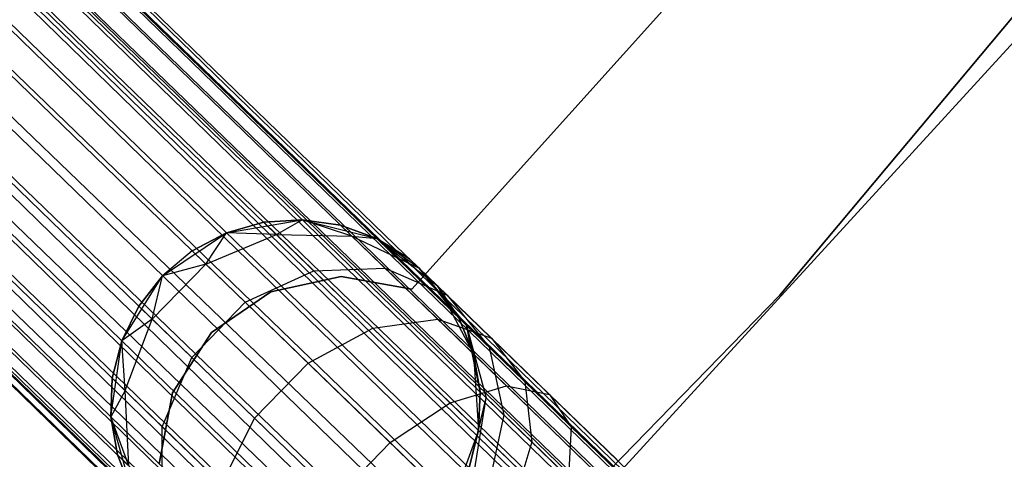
# Model space of a CAD drawing. Extents: x -189 to 189, y -189 to 189.
# Tile 403 of 591: x 41.93 to 47.25, y -42.37 to -39.99. Entities that reach past the tile are written whole.
import ezdxf

# ---------------------------------------------------------------- set-up
doc = ezdxf.new("R2010")
doc.units = 0
doc.header["$LTSCALE"] = 25.4
doc.layers.get('0').update_dxf_attribs({"linetype": 'CONTINUOUS'})

# ---------------------------------------------------------------- blocks, each defined once
blk = doc.blocks.new('CAMELEON-KENAI-C-12244_STL')
at = {"color": 0}
for p, q in [((121.5846, -116.6596, -9), (31.7313, -29.4136, -9.191)), ((121.5846, -116.6596, -9), (31.7313, -29.4136, -9.191)), ((121.6741, -116.5674, -9.3955), (31.7313, -29.4136, -9.809)), ((121.6741, -116.5674, -9.3955), (31.7313, -29.4136, -9.809)), ((121.6438, -116.5986, -9.809), (31.7313, -29.4136, -9.809)), ((121.6438, -116.5986, -9.809), (31.7313, -29.4136, -9.809)), ((121.6741, -116.5674, -9.3955), (31.7616, -29.3824, -9.3955)), ((121.6741, -116.5674, -9.3955), (31.7616, -29.3824, -9.6045)), ((121.5846, -116.6596, -9), (31.7616, -29.3824, -9.3955)), ((121.5846, -116.6596, -9), (31.7616, -29.3824, -9.3955)), ((121.6741, -116.5674, -9.3955), (31.7616, -29.3824, -9.3955)), ((121.6741, -116.5674, -9.3955), (31.7616, -29.3824, -9.6045)), ((31.6721, -29.4747, -9), (121.5846, -116.6596, -9)), ((31.6721, -29.4747, -9), (121.5846, -116.6596, -9)), ((121.6438, -116.5986, -9.809), (31.6721, -29.4747, -10)), ((121.6438, -116.5986, -9.809), (31.6721, -29.4747, -10)), ((31.5866, -29.5629, -8.8309), (121.5846, -116.6596, -9)), ((31.5866, -29.5629, -8.8309), (121.5846, -116.6596, -9)), ((31.5866, -29.5629, -8.8309), (121.3909, -116.8594, -8.691)), ((31.5866, -29.5629, -8.8309), (121.3909, -116.8594, -8.691)), ((121.6438, -116.5986, -9.809), (31.5866, -29.5629, -10.1691)), ((121.6438, -116.5986, -9.809), (31.5866, -29.5629, -10.1691)), ((121.4991, -116.7479, -10.1691), (31.5866, -29.5629, -10.1691)), ((121.4991, -116.7479, -10.1691), (31.5866, -29.5629, -10.1691)), ((31.4784, -29.6744, -8.691), (121.3909, -116.8594, -8.691)), ((31.4784, -29.6744, -8.691), (121.3909, -116.8594, -8.691)), ((31.4784, -29.6744, -8.691), (121.1265, -117.1321, -8.5219)), ((31.4784, -29.6744, -8.691), (121.1265, -117.1321, -8.5219)), ((121.4991, -116.7479, -10.1691), (31.4784, -29.6744, -10.309)), ((121.4991, -116.7479, -10.1691), (31.4784, -29.6744, -10.309)), ((121.2649, -116.9894, -10.4135), (31.4784, -29.6744, -10.309)), ((121.2649, -116.9894, -10.4135), (31.4784, -29.6744, -10.309)), ((31.3524, -29.8044, -8.5864), (121.1265, -117.1321, -8.5219)), ((31.3524, -29.8044, -8.5864), (121.1265, -117.1321, -8.5219)), ((121.2649, -116.9894, -10.4135), (31.3524, -29.8044, -10.4135)), ((121.2649, -116.9894, -10.4135), (31.3524, -29.8044, -10.4135)), ((121.1265, -117.1321, -8.5219), (31.214, -29.9471, -8.5219)), ((121.1265, -117.1321, -8.5219), (31.214, -29.9471, -8.5219)), ((31.214, -29.9471, -10.4781), (121.2649, -116.9894, -10.4135)), ((31.214, -29.9471, -10.4781), (121.2649, -116.9894, -10.4135)), ((31.0693, -30.0964, -8.5), (120.9817, -117.2814, -8.5)), ((31.0693, -30.0964, -8.5), (120.9817, -117.2814, -8.5)), ((31.0693, -30.0964, -10.5), (120.9817, -117.2814, -10.5)), ((31.0693, -30.0964, -10.5), (120.9817, -117.2814, -10.5)), ((31.0693, -30.0964, -10.5), (121.2649, -116.9894, -10.4135)), ((31.0693, -30.0964, -10.5), (121.2649, -116.9894, -10.4135)), ((30.9245, -30.2457, -8.5219), (120.837, -117.4306, -8.5219)), ((30.9245, -30.2457, -8.5219), (120.837, -117.4306, -8.5219)), ((30.9245, -30.2457, -8.5219), (120.5726, -117.7033, -8.691)), ((30.9245, -30.2457, -8.5219), (120.5726, -117.7033, -8.691)), ((30.9245, -30.2457, -10.4781), (120.9817, -117.2814, -10.5)), ((30.9245, -30.2457, -10.4781), (120.9817, -117.2814, -10.5)), ((120.6986, -117.5734, -10.4135), (30.7861, -30.3884, -10.4135)), ((30.7861, -30.3884, -10.4135), (120.9817, -117.2814, -10.5)), ((120.6986, -117.5734, -10.4135), (30.7861, -30.3884, -10.4135)), ((30.7861, -30.3884, -8.5864), (120.5726, -117.7033, -8.691)), ((30.7861, -30.3884, -8.5864), (120.5726, -117.7033, -8.691)), ((30.7861, -30.3884, -10.4135), (120.9817, -117.2814, -10.5)), ((120.6986, -117.5734, -10.4135), (30.6601, -30.5184, -10.309)), ((120.6986, -117.5734, -10.4135), (30.6601, -30.5184, -10.309)), ((120.5726, -117.7033, -8.691), (30.6601, -30.5184, -8.691)), ((30.6601, -30.5184, -8.691), (120.3789, -117.9031, -9)), ((30.6601, -30.5184, -8.691), (120.3789, -117.9031, -9)), ((120.5726, -117.7033, -8.691), (30.6601, -30.5184, -8.691)), ((120.6986, -117.5734, -10.4135), (30.5519, -30.6299, -10.1691)), ((120.6986, -117.5734, -10.4135), (30.5519, -30.6299, -10.1691)), ((120.4644, -117.8149, -10.1691), (30.5519, -30.6299, -10.1691)), ((120.4644, -117.8149, -10.1691), (30.5519, -30.6299, -10.1691)), ((30.5519, -30.6299, -8.8309), (120.3789, -117.9031, -9)), ((30.5519, -30.6299, -8.8309), (120.3789, -117.9031, -9)), ((120.4644, -117.8149, -10.1691), (30.4664, -30.7181, -10)), ((120.4644, -117.8149, -10.1691), (30.4664, -30.7181, -10)), ((120.3789, -117.9031, -9), (30.4664, -30.7181, -9)), ((120.3789, -117.9031, -9), (30.4664, -30.7181, -9)), ((120.3197, -117.9641, -9.809), (30.3769, -30.8104, -9.6045)), ((120.3197, -117.9641, -9.809), (30.3769, -30.8104, -9.3955)), ((120.3197, -117.9641, -9.809), (30.3769, -30.8104, -9.6045)), ((120.3197, -117.9641, -9.809), (30.3769, -30.8104, -9.3955)), ((120.2894, -117.9953, -9.3955), (30.3769, -30.8104, -9.3955)), ((120.2894, -117.9953, -9.3955), (30.3769, -30.8104, -9.3955)), ((120.4644, -117.8149, -10.1691), (30.4072, -30.7792, -9.809)), ((120.4644, -117.8149, -10.1691), (30.4072, -30.7792, -9.809)), ((120.3197, -117.9641, -9.809), (30.4072, -30.7792, -9.809)), ((120.3197, -117.9641, -9.809), (30.4072, -30.7792, -9.809)), ((120.2894, -117.9953, -9.3955), (30.4072, -30.7792, -9.191)), ((120.2894, -117.9953, -9.3955), (30.4072, -30.7792, -9.191)), ((120.3789, -117.9031, -9), (30.4072, -30.7792, -9.191)), ((120.3789, -117.9031, -9), (30.4072, -30.7792, -9.191)), ((49.0062, -37.9232, -167), (46.0357, -41.4782, -167)), ((46.0357, -41.4782, -168), (49.0062, -37.9232, -168)), ((49.0062, -37.9232, -167), (46.0357, -41.4782, -167)), ((46.0357, -41.4782, -168), (49.0062, -37.9232, -168)), ((45.9203, -39.3624, -165), (44.0473, -41.4472, -165)), ((44.0473, -41.4472, -167), (45.9203, -39.3624, -167)), ((44.0473, -41.4472, -167), (45.9203, -39.3624, -167)), ((45.9203, -39.3624, -165), (44.0473, -41.4472, -165)), ((47.3007, -40.1073, -160.5), (44.1325, -43.5686, -160.5)), ((44.1325, -43.5686, -170), (47.3007, -40.1073, -170)), ((44.1325, -43.5686, -170), (47.3007, -40.1073, -170)), ((47.3007, -40.1073, -160.5), (44.1325, -43.5686, -160.5)), ((43.0447, -41.142, -167), (43.4543, -41.0706, -167)), ((43.0447, -41.142, -167), (43.4543, -41.0706, -167)), ((43.2457, -41.0848, -161.5), (43.0447, -41.142, -161.5)), ((43.0447, -41.142, -167), (43.2457, -41.0848, -161.5)), ((43.2457, -41.0848, -161.5), (43.0447, -41.142, -161.5)), ((43.0447, -41.142, -167), (43.2457, -41.0848, -161.5)), ((43.4543, -41.0706, -161.5), (43.2457, -41.0848, -161.5)), ((43.2457, -41.0848, -161.5), (43.4543, -41.0706, -167)), ((43.2457, -41.0848, -161.5), (43.4543, -41.0706, -167)), ((43.4543, -41.0706, -161.5), (43.2457, -41.0848, -161.5)), ((43.3144, -41.1514, -160.773), (43.2457, -41.0848, -161.5)), ((43.3144, -41.1514, -160.773), (43.2457, -41.0848, -161.5)), ((43.3144, -41.1514, -160.773), (43.4543, -41.0706, -161.5)), ((43.3144, -41.1514, -160.773), (43.4543, -41.0706, -161.5)), ((43.4543, -41.0706, -167), (43.8576, -41.172, -167)), ((43.7224, -41.1594, -160.853), (43.4543, -41.0706, -161.5)), ((43.7224, -41.1594, -160.853), (43.4543, -41.0706, -161.5)), ((43.6613, -41.1001, -161.5), (43.4543, -41.0706, -161.5)), ((43.4543, -41.0706, -167), (43.6613, -41.1001, -161.5)), ((43.4543, -41.0706, -167), (43.8576, -41.172, -167)), ((43.4543, -41.0706, -161.5), (43.4543, -41.0706, -167)), ((43.4543, -41.0706, -161.5), (43.4543, -41.0706, -167)), ((43.6613, -41.1001, -161.5), (43.4543, -41.0706, -161.5)), ((43.4543, -41.0706, -167), (43.6613, -41.1001, -161.5)), ((43.7224, -41.1594, -160.853), (43.6613, -41.1001, -161.5)), ((43.7224, -41.1594, -160.853), (43.6613, -41.1001, -161.5)), ((43.8576, -41.172, -161.5), (43.6613, -41.1001, -161.5)), ((43.6613, -41.1001, -161.5), (43.8576, -41.172, -167)), ((43.6613, -41.1001, -161.5), (43.8576, -41.172, -167)), ((43.8576, -41.172, -161.5), (43.6613, -41.1001, -161.5)), ((42.6994, -41.3738, -167), (43.0447, -41.142, -167)), ((42.6994, -41.3738, -167), (43.0447, -41.142, -167)), ((43.0447, -41.142, -161.5), (42.8599, -41.2397, -161.5)), ((42.8599, -41.2397, -161.5), (43.0447, -41.142, -167)), ((42.8599, -41.2397, -161.5), (43.0447, -41.142, -167)), ((43.0447, -41.142, -161.5), (42.8599, -41.2397, -161.5)), ((42.9327, -41.3104, -160.7292), (43.0447, -41.142, -161.5)), ((42.9327, -41.3104, -160.7292), (43.0447, -41.142, -161.5)), ((42.9327, -41.3104, -160.7292), (43.3144, -41.1514, -160.773)), ((42.9327, -41.3104, -160.7292), (43.3144, -41.1514, -160.773)), ((43.3144, -41.1514, -160.773), (43.0447, -41.142, -161.5)), ((43.3144, -41.1514, -160.773), (43.0447, -41.142, -161.5)), ((43.0447, -41.142, -161.5), (43.0447, -41.142, -167)), ((43.0447, -41.142, -161.5), (43.0447, -41.142, -167)), ((43.3144, -41.1514, -160.773), (43.7224, -41.1594, -160.853)), ((43.5159, -41.3467, -160.0955), (43.3144, -41.1514, -160.773)), ((43.5159, -41.3467, -160.0955), (43.3144, -41.1514, -160.773)), ((43.3144, -41.1514, -160.773), (43.7224, -41.1594, -160.853)), ((43.7224, -41.1594, -160.853), (43.8576, -41.172, -161.5)), ((43.7224, -41.1594, -160.853), (43.8576, -41.172, -161.5)), ((43.7224, -41.1594, -160.853), (44.0861, -41.3331, -160.9553)), ((43.9017, -41.3333, -160.25), (43.7224, -41.1594, -160.853)), ((43.9017, -41.3333, -160.25), (43.7224, -41.1594, -160.853)), ((43.7224, -41.1594, -160.853), (44.0861, -41.3331, -160.9553)), ((43.8576, -41.172, -167), (44.1847, -41.4287, -167)), ((44.0861, -41.3331, -160.9553), (43.8576, -41.172, -161.5)), ((44.0861, -41.3331, -160.9553), (43.8576, -41.172, -161.5)), ((44.0346, -41.2832, -161.5), (43.8576, -41.172, -161.5)), ((43.8576, -41.172, -167), (44.0346, -41.2832, -161.5)), ((43.8576, -41.172, -167), (44.1847, -41.4287, -167)), ((43.8576, -41.172, -161.5), (43.8576, -41.172, -167)), ((43.8576, -41.172, -161.5), (43.8576, -41.172, -167)), ((44.0346, -41.2832, -161.5), (43.8576, -41.172, -161.5)), ((43.8576, -41.172, -167), (44.0346, -41.2832, -161.5)), ((42.8599, -41.2397, -161.5), (42.6994, -41.3738, -161.5)), ((42.8599, -41.2397, -161.5), (42.6994, -41.3738, -161.5)), ((42.8599, -41.2397, -161.5), (42.6994, -41.3738, -167)), ((42.8599, -41.2397, -161.5), (42.6994, -41.3738, -167)), ((42.9327, -41.3104, -160.7292), (42.8599, -41.2397, -161.5)), ((42.9327, -41.3104, -160.7292), (42.8599, -41.2397, -161.5)), ((44.0861, -41.3331, -160.9553), (44.0346, -41.2832, -161.5)), ((44.0346, -41.2832, -161.5), (44.1847, -41.4287, -167)), ((44.0861, -41.3331, -160.9553), (44.0346, -41.2832, -161.5)), ((44.0346, -41.2832, -161.5), (44.1847, -41.4287, -167)), ((42.6432, -41.6089, -160.7292), (42.9327, -41.3104, -160.7292)), ((42.6432, -41.6089, -160.7292), (42.9327, -41.3104, -160.7292)), ((42.9327, -41.3104, -160.7292), (42.6994, -41.3738, -161.5)), ((42.9327, -41.3104, -160.7292), (42.6994, -41.3738, -161.5)), ((43.1463, -41.5175, -160.0109), (42.9327, -41.3104, -160.7292)), ((43.1463, -41.5175, -160.0109), (42.9327, -41.3104, -160.7292)), ((43.1463, -41.5175, -160.0109), (43.5159, -41.3467, -160.0955)), ((43.1463, -41.5175, -160.0109), (43.5159, -41.3467, -160.0955)), ((43.5159, -41.3467, -160.0955), (43.9017, -41.3333, -160.25)), ((43.5159, -41.3467, -160.0955), (43.9017, -41.3333, -160.25)), ((43.8364, -41.6575, -159.5137), (43.5159, -41.3467, -160.0955)), ((43.8364, -41.6575, -159.5137), (43.5159, -41.3467, -160.0955)), ((43.9017, -41.3333, -160.25), (44.237, -41.4794, -160.4477)), ((44.1869, -41.6098, -159.7322), (43.9017, -41.3333, -160.25)), ((44.1869, -41.6098, -159.7322), (43.9017, -41.3333, -160.25)), ((43.9017, -41.3333, -160.25), (44.237, -41.4794, -160.4477)), ((44.3013, -41.6023, -161.5), (44.0861, -41.3331, -160.9553)), ((44.0861, -41.3331, -160.9553), (44.3426, -41.6424, -161.0623)), ((44.3013, -41.6023, -161.5), (44.0861, -41.3331, -160.9553)), ((44.1847, -41.4287, -161.5), (44.0861, -41.3331, -160.9553)), ((44.1847, -41.4287, -161.5), (44.0861, -41.3331, -160.9553)), ((44.237, -41.4794, -160.4477), (44.0861, -41.3331, -160.9553)), ((44.237, -41.4794, -160.4477), (44.0861, -41.3331, -160.9553)), ((44.0861, -41.3331, -160.9553), (44.3426, -41.6424, -161.0623)), ((42.4784, -41.726, -167), (42.6994, -41.3738, -167)), ((42.4784, -41.726, -167), (42.6994, -41.3738, -167)), ((42.6994, -41.3738, -161.5), (42.5704, -41.5383, -161.5)), ((42.5704, -41.5383, -161.5), (42.6994, -41.3738, -167)), ((42.6994, -41.3738, -161.5), (42.5704, -41.5383, -161.5)), ((42.5704, -41.5383, -161.5), (42.6994, -41.3738, -167)), ((42.6432, -41.6089, -160.7292), (42.6994, -41.3738, -161.5)), ((42.6432, -41.6089, -160.7292), (42.6994, -41.3738, -161.5)), ((42.6994, -41.3738, -161.5), (42.6994, -41.3738, -167)), ((42.6994, -41.3738, -161.5), (42.6994, -41.3738, -167)), ((43.6644, -41.3781, -165), (43.284, -41.4603, -165)), ((43.284, -41.4603, -167), (43.6644, -41.3781, -167)), ((43.284, -41.4603, -167), (43.6644, -41.3781, -167)), ((43.6644, -41.3781, -165), (43.284, -41.4603, -165)), ((44.0473, -41.4472, -165), (43.6644, -41.3781, -165)), ((43.6644, -41.3781, -165), (43.6644, -41.3781, -167)), ((43.6644, -41.3781, -167), (44.0473, -41.4472, -167)), ((43.6644, -41.3781, -165), (43.6644, -41.3781, -167)), ((43.6644, -41.3781, -167), (44.0473, -41.4472, -167)), ((44.0473, -41.4472, -165), (43.6644, -41.3781, -165)), ((44.0473, -41.4472, -165), (44.0473, -41.4472, -167)), ((44.0473, -41.4472, -165), (44.0473, -41.4472, -167)), ((44.1847, -41.4287, -167), (44.3792, -41.7962, -167)), ((44.3013, -41.6023, -161.5), (44.1847, -41.4287, -161.5)), ((44.1847, -41.4287, -161.5), (44.1847, -41.4287, -167)), ((44.1847, -41.4287, -167), (44.3013, -41.6023, -161.5)), ((44.1847, -41.4287, -167), (44.3792, -41.7962, -167)), ((44.1847, -41.4287, -161.5), (44.1847, -41.4287, -167)), ((44.3013, -41.6023, -161.5), (44.1847, -41.4287, -161.5)), ((44.1847, -41.4287, -167), (44.3013, -41.6023, -161.5)), ((46.0357, -41.4782, -167), (42.8078, -44.8014, -167)), ((42.8078, -44.8014, -168), (46.0357, -41.4782, -168)), ((46.0357, -41.4782, -167), (42.8078, -44.8014, -167)), ((42.8078, -44.8014, -168), (46.0357, -41.4782, -168)), ((43.284, -41.4603, -165), (42.9638, -41.6815, -165)), ((42.9638, -41.6815, -167), (43.284, -41.4603, -167)), ((42.9638, -41.6815, -167), (43.284, -41.4603, -167)), ((43.284, -41.4603, -165), (42.9638, -41.6815, -165)), ((43.284, -41.4603, -165), (43.284, -41.4603, -167)), ((43.284, -41.4603, -165), (43.284, -41.4603, -167)), ((44.237, -41.4794, -160.4477), (44.4639, -41.76, -160.6545)), ((44.4772, -41.7123, -160.0119), (44.237, -41.4794, -160.4477)), ((44.4772, -41.7123, -160.0119), (44.237, -41.4794, -160.4477)), ((44.237, -41.4794, -160.4477), (44.4639, -41.76, -160.6545)), ((46.0357, -41.4782, -167), (46.0357, -41.4782, -168)), ((46.0357, -41.4782, -167), (46.0357, -41.4782, -168)), ((42.5704, -41.5383, -161.5), (42.4784, -41.726, -161.5)), ((42.4784, -41.726, -167), (42.5704, -41.5383, -161.5)), ((42.5704, -41.5383, -161.5), (42.4784, -41.726, -161.5)), ((42.4784, -41.726, -167), (42.5704, -41.5383, -161.5)), ((42.6432, -41.6089, -160.7292), (42.5704, -41.5383, -161.5)), ((42.6432, -41.6089, -160.7292), (42.5704, -41.5383, -161.5)), ((42.8568, -41.816, -160.0109), (43.1463, -41.5175, -160.0109)), ((42.8568, -41.816, -160.0109), (43.1463, -41.5175, -160.0109)), ((43.4861, -41.847, -159.3941), (43.1463, -41.5175, -160.0109)), ((43.4861, -41.847, -159.3941), (43.1463, -41.5175, -160.0109)), ((42.6432, -41.6089, -160.7292), (42.4784, -41.726, -161.5)), ((42.6432, -41.6089, -160.7292), (42.4784, -41.726, -161.5)), ((42.4961, -41.9953, -160.773), (42.6432, -41.6089, -160.7292)), ((42.4961, -41.9953, -160.773), (42.6432, -41.6089, -160.7292)), ((42.8568, -41.816, -160.0109), (42.6432, -41.6089, -160.7292)), ((42.8568, -41.816, -160.0109), (42.6432, -41.6089, -160.7292)), ((43.8364, -41.6575, -159.5137), (44.1869, -41.6098, -159.7322)), ((43.8364, -41.6575, -159.5137), (44.1869, -41.6098, -159.7322)), ((44.1869, -41.6098, -159.7322), (44.4772, -41.7123, -160.0119)), ((44.5587, -41.9703, -159.3349), (44.1869, -41.6098, -159.7322)), ((44.5587, -41.9703, -159.3349), (44.1869, -41.6098, -159.7322)), ((44.1869, -41.6098, -159.7322), (44.4772, -41.7123, -160.0119)), ((44.3792, -41.7962, -161.5), (44.3013, -41.6023, -161.5)), ((44.3013, -41.6023, -161.5), (44.3426, -41.6424, -161.0623)), ((44.3013, -41.6023, -161.5), (44.3426, -41.6424, -161.0623)), ((44.3013, -41.6023, -161.5), (44.3792, -41.7962, -167)), ((44.3013, -41.6023, -161.5), (44.3792, -41.7962, -167)), ((44.3792, -41.7962, -161.5), (44.3013, -41.6023, -161.5)), ((43.4861, -41.847, -159.3941), (43.8364, -41.6575, -159.5137)), ((43.4861, -41.847, -159.3941), (43.8364, -41.6575, -159.5137)), ((44.254, -42.0625, -159.0673), (43.8364, -41.6575, -159.5137)), ((44.254, -42.0625, -159.0673), (43.8364, -41.6575, -159.5137)), ((44.3426, -41.6424, -161.0623), (44.4476, -42.0338, -161.1555)), ((44.4151, -42.0022, -161.5), (44.3426, -41.6424, -161.0623)), ((44.3792, -41.7962, -161.5), (44.3426, -41.6424, -161.0623)), ((44.4151, -42.0022, -161.5), (44.3426, -41.6424, -161.0623)), ((44.3792, -41.7962, -161.5), (44.3426, -41.6424, -161.0623)), ((44.4639, -41.76, -160.6545), (44.3426, -41.6424, -161.0623)), ((44.4639, -41.76, -160.6545), (44.3426, -41.6424, -161.0623)), ((44.3426, -41.6424, -161.0623), (44.4476, -42.0338, -161.1555)), ((42.9638, -41.6815, -165), (42.7523, -42.0082, -165)), ((42.7523, -42.0082, -167), (42.9638, -41.6815, -167)), ((42.7523, -42.0082, -167), (42.9638, -41.6815, -167)), ((42.9638, -41.6815, -165), (42.7523, -42.0082, -165)), ((42.9638, -41.6815, -165), (42.9638, -41.6815, -167)), ((42.9638, -41.6815, -165), (42.9638, -41.6815, -167)), ((44.4772, -41.7123, -160.0119), (44.6568, -41.947, -160.3043)), ((44.7901, -42.0157, -159.6774), (44.4772, -41.7123, -160.0119)), ((44.7901, -42.0157, -159.6774), (44.4772, -41.7123, -160.0119)), ((44.4772, -41.7123, -160.0119), (44.6568, -41.947, -160.3043)), ((42.4197, -42.1376, -167), (42.4784, -41.726, -167)), ((42.4197, -42.1376, -167), (42.4784, -41.726, -167)), ((42.4784, -41.726, -161.5), (42.4274, -41.9287, -161.5)), ((42.4274, -41.9287, -161.5), (42.4784, -41.726, -167)), ((42.4274, -41.9287, -161.5), (42.4784, -41.726, -167)), ((42.4784, -41.726, -161.5), (42.4274, -41.9287, -161.5)), ((42.4961, -41.9953, -160.773), (42.4784, -41.726, -161.5)), ((42.4961, -41.9953, -160.773), (42.4784, -41.726, -161.5)), ((42.4784, -41.726, -161.5), (42.4784, -41.726, -167)), ((42.4784, -41.726, -161.5), (42.4784, -41.726, -167)), ((44.4639, -41.76, -160.6545), (44.5431, -42.1263, -160.8346)), ((44.6568, -41.947, -160.3043), (44.4639, -41.76, -160.6545)), ((44.6568, -41.947, -160.3043), (44.4639, -41.76, -160.6545)), ((44.4639, -41.76, -160.6545), (44.5431, -42.1263, -160.8346)), ((42.6976, -42.1907, -160.0955), (42.8568, -41.816, -160.0109)), ((42.6976, -42.1907, -160.0955), (42.8568, -41.816, -160.0109)), ((43.1966, -42.1455, -159.3941), (42.8568, -41.816, -160.0109)), ((43.1966, -42.1455, -159.3941), (42.8568, -41.816, -160.0109)), ((44.3792, -41.7962, -167), (44.4073, -42.2111, -167)), ((44.4151, -42.0022, -161.5), (44.3792, -41.7962, -161.5)), ((44.3792, -41.7962, -167), (44.4151, -42.0022, -161.5)), ((44.3792, -41.7962, -167), (44.4073, -42.2111, -167)), ((44.3792, -41.7962, -161.5), (44.3792, -41.7962, -167)), ((44.3792, -41.7962, -161.5), (44.3792, -41.7962, -167)), ((44.4151, -42.0022, -161.5), (44.3792, -41.7962, -161.5)), ((44.3792, -41.7962, -167), (44.4151, -42.0022, -161.5)), ((43.1966, -42.1455, -159.3941), (43.4861, -41.847, -159.3941)), ((43.1966, -42.1455, -159.3941), (43.4861, -41.847, -159.3941)), ((43.9289, -42.2763, -158.9209), (43.4861, -41.847, -159.3941)), ((43.9289, -42.2763, -158.9209), (43.4861, -41.847, -159.3941)), ((42.4274, -41.9287, -161.5), (42.4197, -42.1376, -161.5)), ((42.4197, -42.1376, -167), (42.4274, -41.9287, -161.5)), ((42.4274, -41.9287, -161.5), (42.4197, -42.1376, -161.5)), ((42.4197, -42.1376, -167), (42.4274, -41.9287, -161.5)), ((42.4961, -41.9953, -160.773), (42.4274, -41.9287, -161.5)), ((42.4961, -41.9953, -160.773), (42.4274, -41.9287, -161.5)), ((44.254, -42.0625, -159.0673), (44.5587, -41.9703, -159.3349)), ((44.254, -42.0625, -159.0673), (44.5587, -41.9703, -159.3349)), ((44.5587, -41.9703, -159.3349), (44.7901, -42.0157, -159.6774)), ((44.9915, -42.39, -159.0852), (44.5587, -41.9703, -159.3349)), ((44.9915, -42.39, -159.0852), (44.5587, -41.9703, -159.3349)), ((44.5587, -41.9703, -159.3349), (44.7901, -42.0157, -159.6774)), ((44.6568, -41.947, -160.3043), (44.6949, -42.2736, -160.5589)), ((44.9083, -42.1908, -160.0356), (44.6568, -41.947, -160.3043)), ((44.9083, -42.1908, -160.0356), (44.6568, -41.947, -160.3043)), ((44.6568, -41.947, -160.3043), (44.6949, -42.2736, -160.5589)), ((42.4961, -41.9953, -160.773), (42.4197, -42.1376, -161.5)), ((42.4961, -41.9953, -160.773), (42.4197, -42.1376, -161.5)), ((42.5167, -42.4029, -160.853), (42.4961, -41.9953, -160.773)), ((42.6976, -42.1907, -160.0955), (42.4961, -41.9953, -160.773)), ((42.5167, -42.4029, -160.853), (42.4961, -41.9953, -160.773)), ((42.6976, -42.1907, -160.0955), (42.4961, -41.9953, -160.773)), ((42.7523, -42.0082, -165), (42.6816, -42.3909, -165)), ((42.6816, -42.3909, -167), (42.7523, -42.0082, -167)), ((42.6816, -42.3909, -167), (42.7523, -42.0082, -167)), ((42.7523, -42.0082, -165), (42.6816, -42.3909, -165)), ((42.7523, -42.0082, -165), (42.7523, -42.0082, -167)), ((42.7523, -42.0082, -165), (42.7523, -42.0082, -167)), ((44.3563, -42.4139, -161.5), (44.4476, -42.0338, -161.1555)), ((44.3563, -42.4139, -161.5), (44.4476, -42.0338, -161.1555)), ((44.3829, -42.4396, -161.2188), (44.4476, -42.0338, -161.1555)), ((44.3829, -42.4396, -161.2188), (44.4476, -42.0338, -161.1555)), ((44.4073, -42.2111, -161.5), (44.4151, -42.0022, -161.5)), ((44.4151, -42.0022, -161.5), (44.4073, -42.2111, -167)), ((44.4151, -42.0022, -161.5), (44.4073, -42.2111, -167)), ((44.4073, -42.2111, -161.5), (44.4151, -42.0022, -161.5)), ((44.4073, -42.2111, -161.5), (44.4476, -42.0338, -161.1555)), ((44.4073, -42.2111, -161.5), (44.4476, -42.0338, -161.1555)), ((44.4476, -42.0338, -161.1555), (44.4151, -42.0022, -161.5)), ((44.4476, -42.0338, -161.1555), (44.4151, -42.0022, -161.5)), ((44.5431, -42.1263, -160.8346), (44.4476, -42.0338, -161.1555)), ((44.5431, -42.1263, -160.8346), (44.4476, -42.0338, -161.1555)), ((44.7901, -42.0157, -159.6774), (44.9083, -42.1908, -160.0356)), ((45.1545, -42.369, -159.4672), (44.7901, -42.0157, -159.6774)), ((45.1545, -42.369, -159.4672), (44.7901, -42.0157, -159.6774)), ((44.7901, -42.0157, -159.6774), (44.9083, -42.1908, -160.0356)), ((43.9289, -42.2763, -158.9209), (44.254, -42.0625, -159.0673)), ((43.9289, -42.2763, -158.9209), (44.254, -42.0625, -159.0673)), ((44.7404, -42.5341, -158.7867), (44.254, -42.0625, -159.0673)), ((44.7404, -42.5341, -158.7867), (44.254, -42.0625, -159.0673)), ((42.5334, -42.5376, -167), (42.4197, -42.1376, -167)), ((42.5167, -42.4029, -160.853), (42.4197, -42.1376, -161.5)), ((42.4197, -42.1376, -161.5), (42.4555, -42.3436, -161.5)), ((42.5167, -42.4029, -160.853), (42.4197, -42.1376, -161.5)), ((42.4555, -42.3436, -161.5), (42.4197, -42.1376, -167)), ((42.5334, -42.5376, -167), (42.4197, -42.1376, -167)), ((42.4555, -42.3436, -161.5), (42.4197, -42.1376, -167)), ((42.4197, -42.1376, -161.5), (42.4555, -42.3436, -161.5)), ((42.4197, -42.1376, -161.5), (42.4197, -42.1376, -167)), ((42.4197, -42.1376, -161.5), (42.4197, -42.1376, -167)), ((43.018, -42.5014, -159.5137), (43.1966, -42.1455, -159.3941)), ((43.018, -42.5014, -159.5137), (43.1966, -42.1455, -159.3941)), ((43.6394, -42.5748, -158.9209), (43.1966, -42.1455, -159.3941)), ((43.6394, -42.5748, -158.9209), (43.1966, -42.1455, -159.3941)), ((44.5431, -42.1263, -160.8346), (44.4608, -42.5152, -160.9568)), ((44.5431, -42.1263, -160.8346), (44.4608, -42.5152, -160.9568)), ((44.6949, -42.2736, -160.5589), (44.5431, -42.1263, -160.8346)), ((44.6949, -42.2736, -160.5589), (44.5431, -42.1263, -160.8346)), ((42.696, -42.5767, -160.25), (42.6976, -42.1907, -160.0955)), ((42.696, -42.5767, -160.25), (42.6976, -42.1907, -160.0955)), ((43.018, -42.5014, -159.5137), (42.6976, -42.1907, -160.0955)), ((43.018, -42.5014, -159.5137), (42.6976, -42.1907, -160.0955)), ((44.9083, -42.1908, -160.0356), (44.8928, -42.4654, -160.3474)), ((44.9083, -42.1908, -160.0356), (44.8928, -42.4654, -160.3474)), ((45.201, -42.4747, -159.8666), (44.9083, -42.1908, -160.0356)), ((45.201, -42.4747, -159.8666), (44.9083, -42.1908, -160.0356)), ((44.4073, -42.2111, -167), (44.2643, -42.6016, -167)), ((44.4073, -42.2111, -167), (44.2643, -42.6016, -167)), ((44.3563, -42.4139, -161.5), (44.4073, -42.2111, -161.5)), ((44.4073, -42.2111, -167), (44.3563, -42.4139, -161.5)), ((44.3563, -42.4139, -161.5), (44.4073, -42.2111, -161.5)), ((44.4073, -42.2111, -167), (44.3563, -42.4139, -161.5)), ((44.4073, -42.2111, -161.5), (44.4073, -42.2111, -167)), ((44.4073, -42.2111, -161.5), (44.4073, -42.2111, -167)), ((43.6394, -42.5748, -158.9209), (43.9289, -42.2763, -158.9209)), ((43.6394, -42.5748, -158.9209), (43.9289, -42.2763, -158.9209)), ((44.4445, -42.7763, -158.6233), (43.9289, -42.2763, -158.9209)), ((44.4445, -42.7763, -158.6233), (43.9289, -42.2763, -158.9209)), ((44.6949, -42.2736, -160.5589), (44.5848, -42.6354, -160.7318)), ((44.6949, -42.2736, -160.5589), (44.5848, -42.6354, -160.7318)), ((44.8928, -42.4654, -160.3474), (44.6949, -42.2736, -160.5589)), ((44.8928, -42.4654, -160.3474), (44.6949, -42.2736, -160.5589)), ((42.5167, -42.4029, -160.853), (42.4555, -42.3436, -161.5)), ((42.4555, -42.3436, -161.5), (42.5334, -42.5376, -161.5)), ((42.5167, -42.4029, -160.853), (42.4555, -42.3436, -161.5)), ((42.5334, -42.5376, -167), (42.4555, -42.3436, -161.5)), ((42.4555, -42.3436, -161.5), (42.5334, -42.5376, -161.5)), ((42.5334, -42.5376, -167), (42.4555, -42.3436, -161.5))]:
    blk.add_line(p, q, dxfattribs=at)

msp = doc.modelspace()

# ---------------------------------------------------------------- block references
at = {"color": 0}
msp.add_blockref('CAMELEON-KENAI-C-12244_STL', (0, 0), dxfattribs=at)

doc.saveas('drawing.dxf')
